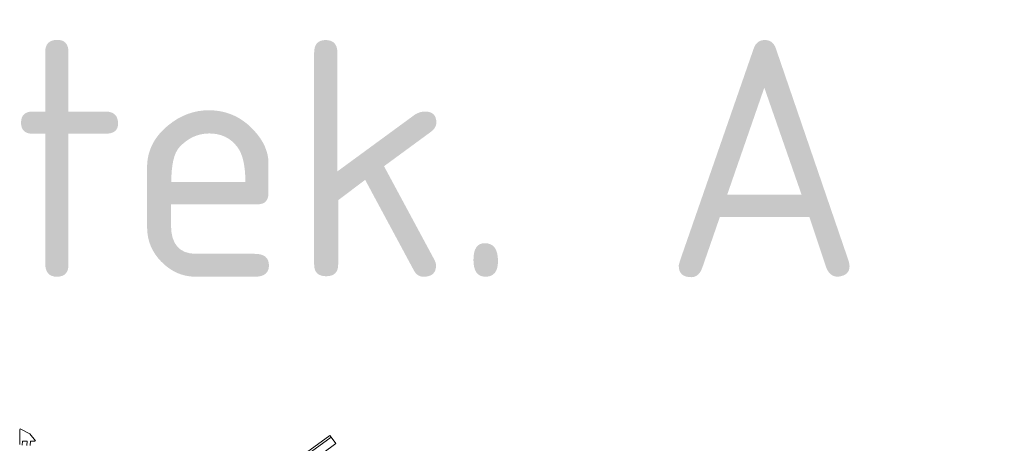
# Model space of a CAD drawing. Header units: metres. Extents: x 152391 to 157968, y 462336 to 467280.
# Tile 559 of 656: x 157128.95 to 157135.61, y 462646.41 to 462649.28. Entities that reach past the tile are written whole.
import ezdxf

# ---------------------------------------------------------------- set-up
doc = ezdxf.new("R2010")
doc.units = ezdxf.units.M
doc.header["$LTSCALE"] = 0.75
doc.linetypes.add('$0$BORDER', pattern=[44.45, 12.7, -6.35, 12.7, -6.35, 0, -6.35])
doc.layers.add('B-WE-VH-VERHARDING_ASFALT-GV', color=251, linetype='Continuous', lineweight=18)
doc.layers.add('X-XX-AL-TEKENBLAD-T25', color=2, linetype='Continuous', lineweight=25)
doc.styles.add('NLCS-ISO-M750-T25', font='NLCS-ISO.ttf', dxfattribs={"height": 1.875})

msp = doc.modelspace()

# ---------------------------------------------------------------- linework, layer by layer
at = {"layer": 'B-WE-VH-VERHARDING_ASFALT-GV'}
for points in [[(157129.0208, 462646.3999), (157129.0226, 462646.4292), (157129.0536, 462646.4285), (157129.0578, 462646.4304), (157129.0181, 462646.4787), (157128.9534, 462646.5125), (157128.952, 462646.5068), (157128.9505, 462646.4065)], [(157130.7001, 462646.196), (157131.0566, 462646.4554), (157131.0479, 462646.4676), (157130.6913, 462646.2082)], [(157130.7262, 462646.1545), (157130.7717, 462646.1875), (157131.0011, 462646.3472), (157131.088, 462646.4118), (157131.0566, 462646.4554), (157130.7001, 462646.196)], [(157128.9681, 462646.4005), (157128.9685, 462646.4284), (157129.0001, 462646.4278), (157128.9992, 462646.4004)]]:
    msp.add_lwpolyline(points, dxfattribs=at)

# ---------------------------------------------------------------- texts
at = {"layer": 'X-XX-AL-TEKENBLAD-T25', "color": 1, "linetype": '$0$BORDER', "style": 'NLCS-ISO-M750-T25'}
msp.add_text('tek. A loc. 1-25', height=1.6, dxfattribs=at).set_placement((157128.8941, 462647.5404))

doc.saveas('drawing.dxf')
